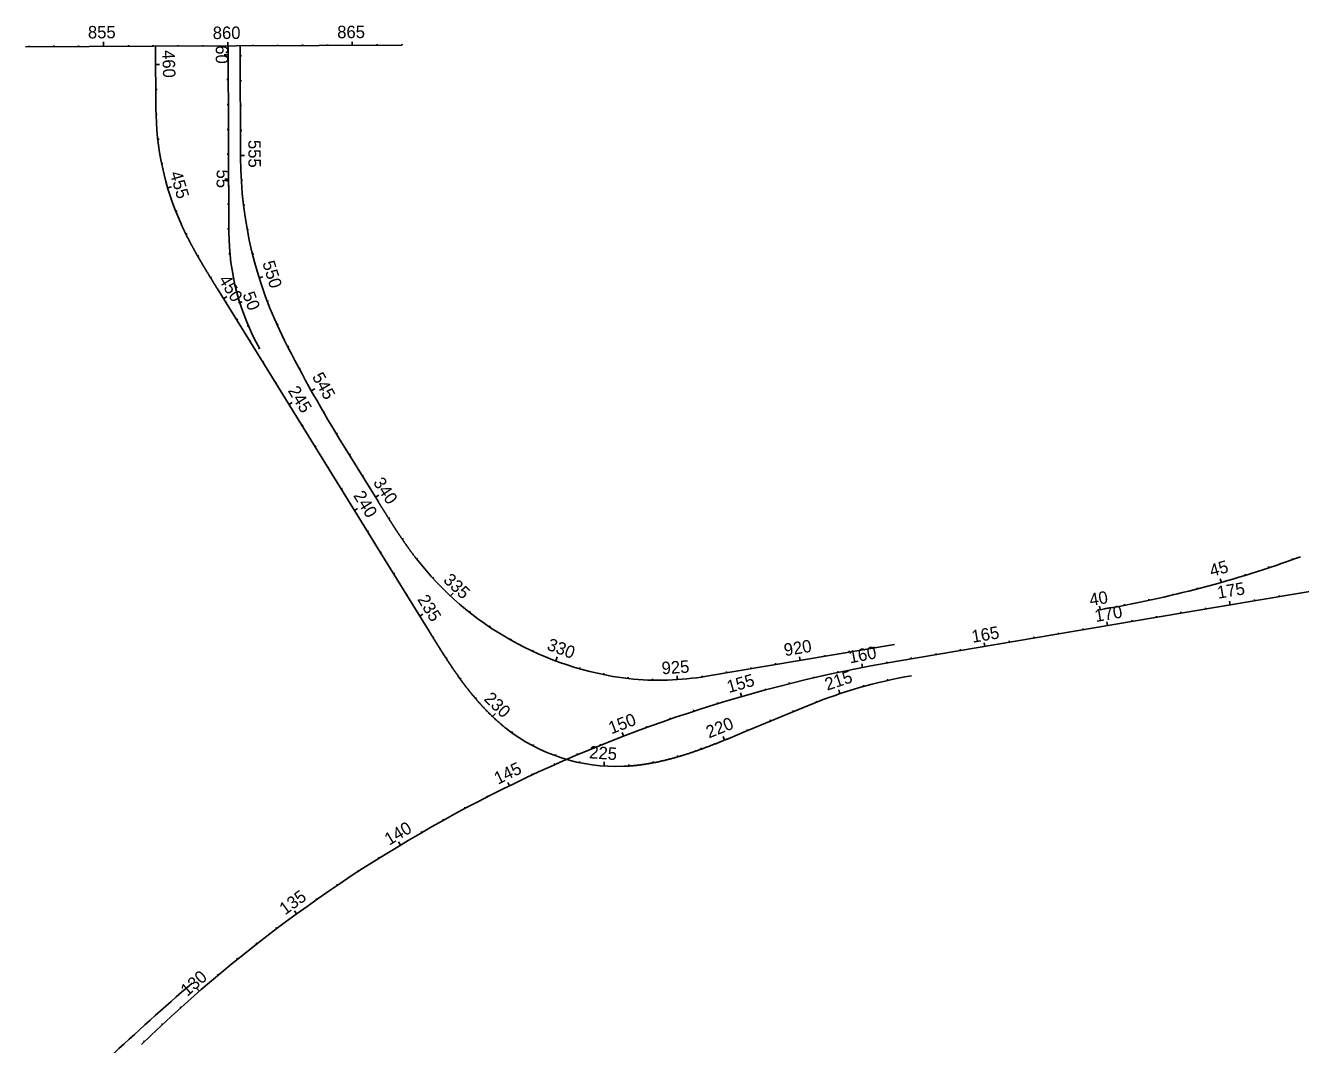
# Model space of a CAD drawing. Extents: x 448091 to 665917, y 1461380 to 1587607.
# Drawn here: x 488244 to 493368, y 1529663 to 1533757 of the extents above; entities that cross this region are included whole.
import ezdxf

# ---------------------------------------------------------------- set-up
doc = ezdxf.new("R2010")
doc.units = 0
doc.layers.add('TextShtNo', color=7, linetype='Continuous')
doc.layers.add('TextTitle', color=7, linetype='Continuous')

msp = doc.modelspace()

# ---------------------------------------------------------------- linework, layer by layer
at = {"layer": 'TextShtNo'}
for p, q in [((488243.5, 1533671.7), (488756.9, 1533673.8)), ((488756.9, 1533673.8), (489756.9, 1533677.8)), ((488767.6, 1533426.3), (488766.6, 1533673.8)), ((489061.1, 1532928), (489058.1, 1533675)), ((489107.9, 1533225.4), (489106.1, 1533675.2)), ((489175.6, 1532439.2), (489015, 1532698.9)), ((489175.6, 1532439.2), (489650.1, 1531672)), ((489661.9, 1531843.1), (489522, 1532069.2)), ((489865.5, 1531323.6), (489644.8, 1531680.6)), ((492783.7, 1531378.2), (493940.2, 1531573.5)), ((491748.7, 1531203.3), (492783.7, 1531378.1)), ((491735.9, 1531270.2), (490980.1, 1531142.6)), ((491392.9, 1531026), (491127.2, 1530916.1))]:
    msp.add_line(p, q, dxfattribs=at)
for centre, radius, start, end in [((489913.5, 1533430.8), 1145.9, 180.2286, 204.2358), ((490744.9, 1533232), 1637, 180.2286, 206.8908), ((490022.4, 1532930.4), 961.4, 180.1462, 209.4306), ((494394.9, 1535083), 5729.6, 206.8908, 211.7358), ((491799.4, 1535929.5), 4583.7, 279.5841, 290.0143), ((490819.1, 1532397.2), 1273.2, 217.9233, 263.1446), ((492702.4, 1525553.6), 5729.6, 99.5818, 134.1734), ((490789.3, 1532272.6), 1146, 263.8805, 279.5859), ((492122.7, 1529261.1), 1909.9, 99.5925, 112.4636), ((490617.9, 1531496.2), 716.2, 231.7358, 272.4671), ((498232, 1519205.8), 14192.2, 131.04246, 134.68518)]:
    msp.add_arc(centre, radius, start, end, dxfattribs=at)
for points in [[(489015, 1532698.9), (489012.9, 1532702.3), (489010.7, 1532705.8), (489008.6, 1532709.2), (489006.5, 1532712.7), (489004.3, 1532716.1), (489002.2, 1532719.6), (489000.1, 1532723), (488998, 1532726.5), (488995.8, 1532729.9), (488993.7, 1532733.4), (488991.6, 1532736.8), (488989.5, 1532740.3), (488987.3, 1532743.7), (488985.2, 1532747.2), (488983.1, 1532750.6), (488981, 1532754.1), (488978.9, 1532757.6), (488976.8, 1532761), (488974.7, 1532764.5), (488972.6, 1532768), (488970.5, 1532771.4), (488968.4, 1532774.9), (488966.3, 1532778.4), (488964.2, 1532781.8), (488962.1, 1532785.3), (488960, 1532788.8), (488958, 1532792.3), (488955.9, 1532795.8), (488953.8, 1532799.3), (488951.8, 1532802.8), (488949.7, 1532806.2), (488947.7, 1532809.7), (488945.6, 1532813.2), (488943.6, 1532816.8), (488941.6, 1532820.3), (488939.5, 1532823.8), (488937.5, 1532827.3), (488935.5, 1532830.8), (488933.5, 1532834.3), (488931.5, 1532837.8), (488929.5, 1532841.4), (488927.5, 1532844.9), (488925.5, 1532848.4), (488923.5, 1532852), (488921.6, 1532855.5), (488919.6, 1532859.1), (488917.7, 1532862.6), (488915.7, 1532866.2), (488913.8, 1532869.8), (488911.9, 1532873.3), (488909.9, 1532876.9), (488908, 1532880.5), (488906.1, 1532884), (488904.2, 1532887.6), (488902.4, 1532891.2), (488900.5, 1532894.8), (488898.6, 1532898.4), (488896.8, 1532902), (488894.9, 1532905.6), (488893.1, 1532909.3), (488891.3, 1532912.9), (488889.5, 1532916.5), (488887.6, 1532920.1), (488885.9, 1532923.8), (488884.1, 1532927.4), (488882.3, 1532931.1), (488880.6, 1532934.7), (488878.8, 1532938.4), (488877.1, 1532942), (488875.4, 1532945.7), (488873.6, 1532949.4), (488871.9, 1532953.1), (488870.3, 1532956.8), (488868.6, 1532960.4)], [(489661.9, 1531843.1), (489663.8, 1531839.9), (489665.8, 1531836.8), (489667.7, 1531833.6), (489669.7, 1531830.5), (489671.6, 1531827.3), (489673.6, 1531824.1), (489675.5, 1531821), (489677.5, 1531817.8), (489679.5, 1531814.7), (489681.4, 1531811.5), (489683.4, 1531808.4), (489685.3, 1531805.2), (489687.3, 1531802), (489689.3, 1531798.9), (489691.2, 1531795.7), (489693.2, 1531792.6), (489695.2, 1531789.4), (489697.2, 1531786.3), (489699.1, 1531783.1), (489701.1, 1531780), (489703.1, 1531776.9), (489705.1, 1531773.7), (489707.1, 1531770.6), (489709.1, 1531767.4), (489711, 1531764.3), (489713, 1531761.2), (489715, 1531758), (489717, 1531754.9), (489719, 1531751.8), (489721.1, 1531748.6), (489723.1, 1531745.5), (489725.1, 1531742.4), (489727.1, 1531739.3), (489729.1, 1531736.2), (489731.2, 1531733), (489733.2, 1531729.9), (489735.2, 1531726.8), (489737.3, 1531723.7), (489739.3, 1531720.6), (489741.4, 1531717.5), (489743.4, 1531714.4), (489745.5, 1531711.3), (489747.5, 1531708.2), (489749.6, 1531705.2), (489751.7, 1531702.1), (489753.8, 1531699), (489755.9, 1531695.9), (489758, 1531692.9), (489760.1, 1531689.8), (489762.2, 1531686.7), (489764.3, 1531683.7), (489766.4, 1531680.6), (489768.5, 1531677.6), (489770.6, 1531674.5), (489772.8, 1531671.5), (489774.9, 1531668.4), (489777.1, 1531665.4), (489779.2, 1531662.4), (489781.4, 1531659.4), (489783.6, 1531656.3), (489785.7, 1531653.3), (489787.9, 1531650.3), (489790.1, 1531647.3), (489792.3, 1531644.3), (489794.5, 1531641.3), (489796.7, 1531638.4), (489799, 1531635.4), (489801.2, 1531632.4), (489803.4, 1531629.4), (489805.7, 1531626.5), (489807.9, 1531623.5), (489810.2, 1531620.6), (489812.5, 1531617.6), (489814.7, 1531614.7)], [(489865.5, 1531323.6), (489869.1, 1531317.9), (489872.7, 1531312.2), (489876.2, 1531306.4), (489879.8, 1531300.7), (489883.3, 1531294.9), (489886.9, 1531289.2), (489890.5, 1531283.4), (489894, 1531277.7), (489897.6, 1531272), (489901.2, 1531266.3), (489904.8, 1531260.5), (489908.4, 1531254.8), (489912, 1531249.1), (489915.6, 1531243.4), (489919.3, 1531237.7), (489922.9, 1531232), (489926.6, 1531226.3), (489930.2, 1531220.7), (489933.9, 1531215), (489937.6, 1531209.3), (489941.3, 1531203.7), (489945, 1531198), (489948.8, 1531192.4), (489952.5, 1531186.8), (489956.3, 1531181.2), (489960.1, 1531175.6), (489963.9, 1531170), (489967.7, 1531164.4), (489971.6, 1531158.9), (489975.4, 1531153.3), (489979.3, 1531147.8), (489983.2, 1531142.3), (489987.2, 1531136.8), (489991.1, 1531131.3), (489995.1, 1531125.9), (489999.1, 1531120.4), (490003.1, 1531115), (490007.2, 1531109.6), (490011.3, 1531104.2), (490015.4, 1531098.9), (490019.5, 1531093.5), (490023.7, 1531088.2), (490027.9, 1531082.9), (490032.1, 1531077.6), (490036.3, 1531072.4), (490040.6, 1531067.1), (490044.9, 1531061.9), (490049.3, 1531056.7), (490053.6, 1531051.6), (490058, 1531046.5), (490062.5, 1531041.4), (490066.9, 1531036.3), (490071.4, 1531031.3), (490076, 1531026.3), (490080.6, 1531021.3), (490085.2, 1531016.4), (490089.8, 1531011.4), (490094.5, 1531006.6), (490099.2, 1531001.7), (490103.9, 1530996.9), (490108.7, 1530992.2), (490113.6, 1530987.4), (490118.4, 1530982.7), (490123.3, 1530978.1), (490128.2, 1530973.5), (490133.2, 1530968.9), (490138.2, 1530964.4), (490143.3, 1530959.9), (490148.4, 1530955.4), (490153.5, 1530951), (490158.7, 1530946.7), (490163.9, 1530942.4), (490169.1, 1530938.1), (490174.4, 1530933.9)], [(491127.3, 1530916.1), (491121, 1530913.5), (491114.8, 1530911), (491108.5, 1530908.4), (491102.3, 1530905.8), (491096, 1530903.2), (491089.8, 1530900.7), (491083.5, 1530898.1), (491077.3, 1530895.5), (491071, 1530893), (491064.8, 1530890.4), (491058.5, 1530887.9), (491052.2, 1530885.4), (491046, 1530882.9), (491039.7, 1530880.4), (491033.4, 1530877.9), (491027.1, 1530875.4), (491020.9, 1530872.9), (491014.6, 1530870.4), (491008.3, 1530868), (491002, 1530865.6), (490995.6, 1530863.1), (490989.3, 1530860.8), (490983, 1530858.4), (490976.7, 1530856), (490970.3, 1530853.7), (490964, 1530851.3), (490957.6, 1530849), (490951.3, 1530846.8), (490944.9, 1530844.5), (490938.5, 1530842.3), (490932.1, 1530840.1), (490925.7, 1530837.9), (490919.3, 1530835.7), (490912.9, 1530833.6), (490906.5, 1530831.5), (490900.1, 1530829.4), (490893.6, 1530827.4), (490887.2, 1530825.4), (490880.7, 1530823.4), (490874.3, 1530821.5), (490867.8, 1530819.5), (490861.3, 1530817.7), (490854.8, 1530815.8), (490848.3, 1530814), (490841.8, 1530812.2), (490835.2, 1530810.5), (490828.7, 1530808.8), (490822.1, 1530807.1), (490815.6, 1530805.5), (490809, 1530803.9), (490802.4, 1530802.4), (490795.8, 1530800.9), (490789.2, 1530799.4), (490782.6, 1530798), (490776, 1530796.7), (490769.4, 1530795.4), (490762.8, 1530794.1), (490756.1, 1530792.9), (490749.5, 1530791.7), (490742.8, 1530790.6), (490736.1, 1530789.5), (490729.4, 1530788.5), (490722.7, 1530787.5), (490716.1, 1530786.6), (490709.4, 1530785.8), (490702.6, 1530785), (490695.9, 1530784.2), (490689.2, 1530783.6), (490682.5, 1530782.9), (490675.7, 1530782.4), (490669, 1530781.8), (490662.3, 1530781.4), (490655.5, 1530781), (490648.8, 1530780.7)]]:
    msp.add_spline(points, degree=3, dxfattribs=at)
at = {"layer": 'TextTitle'}
for p, q in [((488256.9, 1533671.8), (488256.9, 1533676.1)), ((488356.9, 1533672.2), (488356.9, 1533676.5)), ((488456.9, 1533672.6), (488456.9, 1533676.8)), ((488556.9, 1533673), (488556.8, 1533691)), ((488656.9, 1533673.4), (488656.9, 1533677.6)), ((488756.9, 1533673.8), (488756.9, 1533678)), ((488856.9, 1533674.2), (488856.9, 1533678.4)), ((488956.9, 1533674.6), (488956.9, 1533678.8)), ((489056.9, 1533675), (489056.8, 1533689.7)), ((489156.9, 1533675.4), (489156.9, 1533679.6)), ((489256.9, 1533675.8), (489256.9, 1533680)), ((489356.9, 1533676.2), (489356.8, 1533680.4)), ((489456.9, 1533676.6), (489456.8, 1533680.8)), ((489556.9, 1533677), (489556.8, 1533691.2)), ((489656.9, 1533677.4), (489656.8, 1533681.6)), ((489756.9, 1533677.8), (489756.8, 1533682)), ((489041.9, 1533639.7), (489058.2, 1533639.8)), ((489106.2, 1533635.1), (489111.5, 1533635.2)), ((488766.9, 1533599.9), (488782.2, 1533600)), ((489053.3, 1533539.8), (489058.6, 1533539.8)), ((489106.6, 1533535.1), (489111.9, 1533535.2)), ((488767.3, 1533499.9), (488772.6, 1533499.9)), ((489053.7, 1533439.8), (489059, 1533439.8)), ((489107, 1533435.1), (489112.3, 1533435.2)), ((488768, 1533399.9), (488773.3, 1533400.1)), ((489054.1, 1533339.8), (489059.4, 1533339.8)), ((489107.4, 1533335.1), (489112.7, 1533335.2)), ((488775.1, 1533300.2), (488780.3, 1533300.8)), ((489054.5, 1533239.8), (489059.8, 1533239.8)), ((489107.8, 1533235.1), (489123.3, 1533235.2)), ((488790.8, 1533201.5), (488796, 1533202.5)), ((488815, 1533104.5), (488830.6, 1533109.1)), ((489044.2, 1533139.8), (489060.2, 1533139.8)), ((489110.7, 1533135.2), (489116, 1533135.5)), ((488847.7, 1533010), (488852.6, 1533011.9)), ((489055.6, 1533039.8), (489060.6, 1533039.8)), ((489119.7, 1533035.6), (489124.9, 1533036.3)), ((488888.4, 1532918.7), (488893.1, 1532921)), ((489056, 1532939.8), (489061, 1532939.8)), ((489134.7, 1532936.8), (489139.9, 1532937.7)), ((488935.6, 1532830.6), (488940.2, 1532833.2)), ((489060.4, 1532839.5), (489065.4, 1532840)), ((489155.7, 1532839), (489160.8, 1532840.3)), ((488986.8, 1532744.7), (488991.3, 1532747.4)), ((489182.7, 1532742.7), (489198.1, 1532747.6)), ((489075.1, 1532740.1), (489080, 1532741.1)), ((489039.3, 1532659.6), (489052.8, 1532667.9)), ((489099.1, 1532642.5), (489114.4, 1532647.2)), ((489215.5, 1532648.3), (489220.4, 1532650.2)), ((489091.9, 1532574.5), (489096.4, 1532577.3)), ((489135, 1532548.6), (489139.6, 1532550.5)), ((489253.9, 1532556), (489258.7, 1532558.2)), ((489144.5, 1532489.5), (489149, 1532492.2)), ((489179.5, 1532458.5), (489183.6, 1532460.8)), ((489297.8, 1532466.2), (489302.5, 1532468.6)), ((489197.1, 1532404.4), (489201.6, 1532407.2)), ((489344.3, 1532377.6), (489348.2, 1532379.6)), ((489249.7, 1532319.4), (489254.2, 1532322.1)), ((489392.3, 1532289.9), (489406.5, 1532297.8)), ((489302.3, 1532234.3), (489315.3, 1532242.3)), ((489441.8, 1532203), (489445.5, 1532205.3)), ((489354.9, 1532149.2), (489359.3, 1532152)), ((489492.8, 1532117), (489497.3, 1532119.7)), ((489407.4, 1532064.2), (489411.9, 1532067)), ((489545.2, 1532031.8), (489549.7, 1532034.6)), ((489460, 1531979.1), (489464.5, 1531981.9)), ((489597.7, 1531946.8), (489602.2, 1531949.5)), ((489512.7, 1531894.1), (489517.2, 1531896.9)), ((489650.4, 1531861.7), (489664.2, 1531870.4)), ((489565.3, 1531809.1), (489578.3, 1531817.1)), ((489703.2, 1531776.8), (489707.6, 1531779.6)), ((489617.9, 1531724), (489622.4, 1531726.8)), ((489757.8, 1531693), (489762.2, 1531696)), ((489670.5, 1531639), (489675, 1531641.8)), ((489816.7, 1531612.2), (489820.8, 1531615.5)), ((493241.3, 1531578.5), (493239.7, 1531583.3)), ((493335.8, 1531611), (493334.2, 1531615.7)), ((489723.1, 1531553.9), (489727.6, 1531556.7)), ((489881.4, 1531536), (489885.2, 1531539.6)), ((493050.1, 1531519.8), (493046, 1531534.2)), ((493146, 1531548.1), (493144.5, 1531552.9)), ((489775.7, 1531468.9), (489779.4, 1531471.2)), ((489951.8, 1531465.1), (489962.7, 1531476.7)), ((492856.6, 1531469.4), (492855.4, 1531474.3)), ((492953.6, 1531493.6), (492952.3, 1531498.4)), ((493282.9, 1531462.5), (493282.1, 1531467.4)), ((492562.4, 1531410.8), (492560.2, 1531424.1)), ((492661, 1531427.6), (492660.1, 1531432.5)), ((492759, 1531447.4), (492758, 1531452.3)), ((492987.1, 1531412.6), (492986.3, 1531417.5)), ((493085.7, 1531429.2), (493083.2, 1531444)), ((493184.3, 1531445.9), (493183.5, 1531450.8)), ((489828.3, 1531383.9), (489841.2, 1531391.8)), ((490027.6, 1531399.9), (490030.9, 1531404)), ((492592.7, 1531345.9), (492590.2, 1531360.7)), ((492691.3, 1531362.6), (492690.5, 1531367.5)), ((492789.9, 1531379.3), (492789.1, 1531384.2)), ((492888.5, 1531395.9), (492887.7, 1531400.8)), ((490108.3, 1531340.9), (490111.3, 1531345.3)), ((492395.5, 1531312.6), (492394.6, 1531317.6)), ((492494.1, 1531329.3), (492493.2, 1531334.2)), ((489880.9, 1531298.8), (489885.4, 1531301.6)), ((490193.4, 1531288.4), (490196, 1531293)), ((491652.9, 1531256.2), (491652.1, 1531261.1)), ((492099.7, 1531262.7), (492097.2, 1531277.5)), ((492198.3, 1531279.3), (492197.4, 1531284.3)), ((492296.9, 1531296), (492296, 1531300.9)), ((489934.4, 1531214.3), (489938.8, 1531217.2)), ((490282.3, 1531242.7), (490284.6, 1531247.5)), ((490374.6, 1531204.1), (490380.5, 1531220)), ((491357.1, 1531206.2), (491354.6, 1531221)), ((491455.7, 1531222.9), (491454.9, 1531227.8)), ((491554.3, 1531239.6), (491553.5, 1531244.5)), ((491803.9, 1531212.7), (491803, 1531217.7)), ((491902.5, 1531229.4), (491901.6, 1531234.3)), ((492001.1, 1531246), (492000.2, 1531251)), ((490469.6, 1531172.9), (490471, 1531178)), ((491061.3, 1531156.3), (491060.5, 1531161.2)), ((491159.9, 1531172.9), (491159.1, 1531177.9)), ((491258.5, 1531189.6), (491257.7, 1531194.5)), ((491509.7, 1531157.7), (491508.7, 1531162.6)), ((491607.7, 1531177.7), (491604.8, 1531192.4)), ((491706, 1531195.9), (491705.1, 1531200.8)), ((489990.8, 1531131.8), (489995.1, 1531134.9)), ((490566.7, 1531149.3), (490567.7, 1531154.4)), ((490665.4, 1531133.3), (490666, 1531138.6)), ((490763.4, 1531126.9), (490763.5, 1531131.9)), ((490863.3, 1531129), (490862.3, 1531143.9)), ((490962.7, 1531139.8), (490961.9, 1531144.7)), ((491314.8, 1531112.7), (491313.6, 1531117.5)), ((491412.1, 1531136), (491411, 1531140.9)), ((491612.7, 1531101.6), (491611.3, 1531106.7)), ((491709.8, 1531125.7), (491708.6, 1531130.9)), ((490052.4, 1531053), (490056.4, 1531056.4)), ((491121.7, 1531060.8), (491117.5, 1531075.3)), ((491218, 1531087.6), (491216.7, 1531092.4)), ((491517.1, 1531072.4), (491512.1, 1531087.5)), ((490930.4, 1531002.3), (490928.9, 1531007.1)), ((491025.8, 1531032.4), (491024.3, 1531037.2)), ((491330.6, 1531000.2), (491328.6, 1531005.1)), ((491423.1, 1531038.2), (491421.2, 1531043.1)), ((490121, 1530980.3), (490132.6, 1530992.5)), ((490835.6, 1530970.6), (490834, 1530975.3)), ((491238.2, 1530962), (491236.2, 1530966.9)), ((490197.7, 1530916.3), (490200.8, 1530920.6)), ((490647.7, 1530902.1), (490642.3, 1530916.1)), ((490741.4, 1530937.2), (490739.7, 1530941.9)), ((491053.3, 1530885.8), (491047.2, 1530901.1)), ((491145.8, 1530923.8), (491143.8, 1530928.7)), ((490282.5, 1530863.4), (490285, 1530868.1)), ((490554.7, 1530865.4), (490552.8, 1530870.1)), ((490960, 1530849.9), (490958.2, 1530854.9)), ((490373.8, 1530822.9), (490375.6, 1530827.9)), ((490462.3, 1530827.1), (490460.4, 1530831.8)), ((490469.9, 1530795.5), (490471, 1530800.7)), ((490568.9, 1530782.1), (490570, 1530798.6)), ((490767.9, 1530795.1), (490766.9, 1530800.3)), ((490865, 1530818.7), (490863.5, 1530823.8)), ((490279.6, 1530745.8), (490277.5, 1530750.3)), ((490370.6, 1530787.2), (490368.6, 1530791.8)), ((490668.8, 1530781.8), (490668.4, 1530788.1)), ((490189.4, 1530702.7), (490182.8, 1530716.2)), ((490099.9, 1530658), (490097.6, 1530662.5)), ((490011.2, 1530611.8), (490008.9, 1530616.3)), ((489923.3, 1530564.1), (489920.9, 1530568.5)), ((489836.3, 1530514.8), (489833.8, 1530519.2)), ((489750.2, 1530464.1), (489742.5, 1530476.9)), ((489664.9, 1530411.8), (489662.3, 1530416)), ((489580.6, 1530358), (489577.9, 1530362.2)), ((489497.2, 1530302.8), (489494.4, 1530307)), ((489414.8, 1530246.2), (489412, 1530250.3)), ((489333.4, 1530188.1), (489324.6, 1530200.2)), ((489252.7, 1530129), (489249.7, 1530133)), ((489173.8, 1530067.7), (489170.7, 1530071.6)), ((489092.4, 1530009.3), (489095.5, 1530005.4)), ((489015.2, 1529945.6), (489018.4, 1529941.8)), ((488932.5, 1529888.1), (488942.3, 1529876.8)), ((488864.1, 1529814.2), (488867.5, 1529810.5)), ((488790.3, 1529746.6), (488793.8, 1529742.9)), ((488717.8, 1529677.7), (488721.2, 1529674.1))]:
    msp.add_line(p, q, dxfattribs=at)

# ---------------------------------------------------------------- texts
for s, rotation, p in [('855', 0.2283, (488494.5, 1533705.3)), ('860', 0.2293, (488996.2, 1533702.7)), ('865', 0.2288, (489496.5, 1533706.1)), ('60', 270.2286, (489008, 1533677.7)), ('460', 272.0106, (488792.9, 1533657.6)), ('555', 270.2289, (489139.1, 1533297.3)), ('455', 286.545, (488823.1, 1533163.8)), ('55', 269.5165, (489012, 1533178.6)), ('550', 287.3883, (489194.9, 1532803.4)), ('450', 301.7359, (489018.1, 1532736)), ('50', 290.6169, (489115.1, 1532676.9)), ('545', 299.1763, (489393.9, 1532346.2)), ('245', 301.7356, (489296.5, 1532290)), ('340', 303.8752, (489638.8, 1531920.8)), ('240', 301.7356, (489559.4, 1531868.9)), ('45', 15.8341, (493010.9, 1531541.5)), ('335', 317.0658, (489919.7, 1531524.7)), ('175', 9.5859, (493037.7, 1531453.7)), ('235', 301.7356, (489816.9, 1531451.5)), ('40', 9.5841, (492523.9, 1531424.7)), ('170', 9.5859, (492545.2, 1531360.3)), ('165', 9.5859, (492050.5, 1531276.8)), ('330', 339.5659, (490336, 1531250.5)), ('920', 9.5859, (491296.3, 1531222.9)), ('160', 11.0115, (491557.7, 1531194)), ('925', 3.7026, (490801.9, 1531150.2)), ('215', 18.4866, (491466, 1531084.5)), ('155', 16.0115, (491070.8, 1531074.8)), ('230', 316.4731, (490082.8, 1531048.2)), ('150', 21.0115, (490598.2, 1530909.2)), ('220', 21.9535, (490990.7, 1530892.4)), ('225', 356.0723, (490508, 1530813.1)), ('145', 26.0115, (490142.3, 1530706.5)), ('140', 31.0115, (489705.5, 1530461.4)), ('135', 36.0115, (489286.8, 1530181.3)), ('130', 41.0115, (488893.7, 1529854.2))]:
    msp.add_text(s, height=50, rotation=rotation, dxfattribs=at).set_placement(p)

doc.saveas('drawing.dxf')
